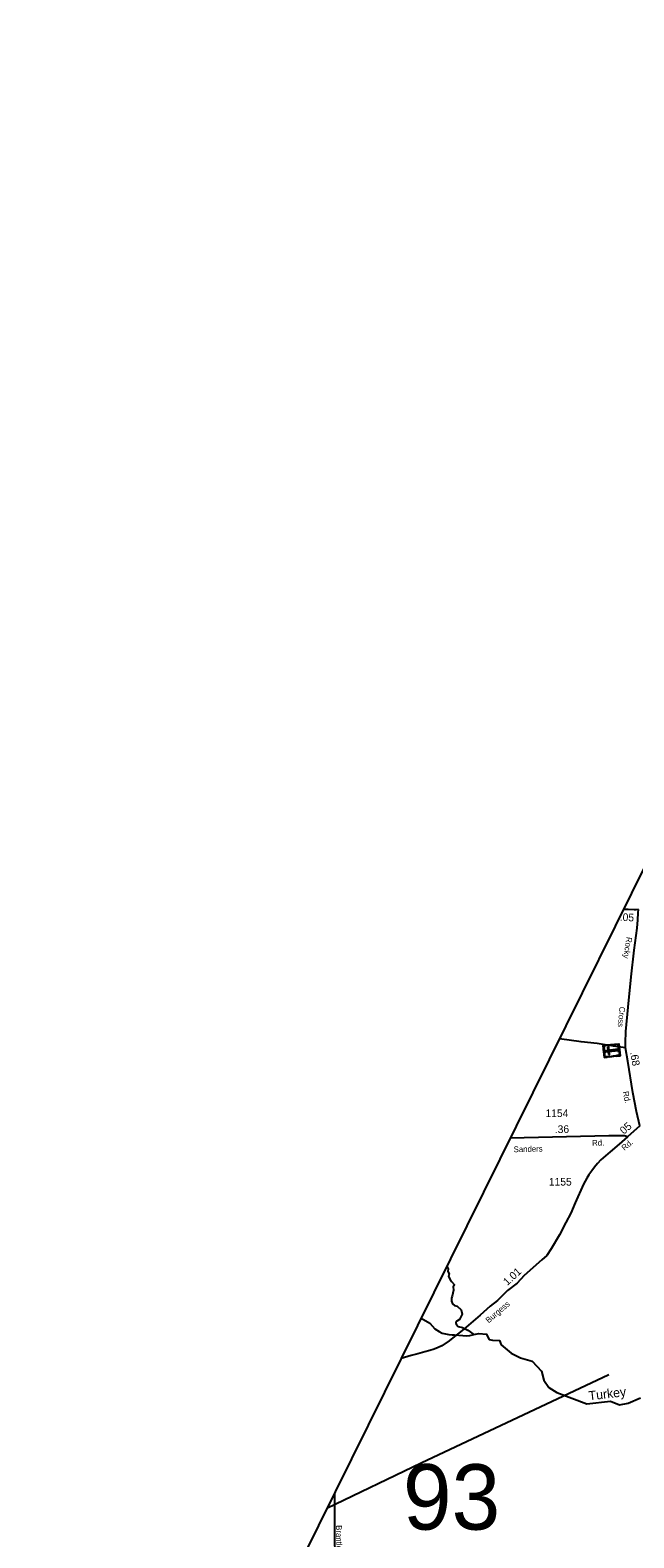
# Model space of a CAD drawing. Extents: x 2220236 to 2384410, y 720751 to 894131.
# Drawn here: x 2220576 to 2230421, y 763290 to 787885 of the extents above; entities that cross this region are included whole.
import ezdxf

# ---------------------------------------------------------------- set-up
doc = ezdxf.new("R2010")
doc.units = 0
for name, color, linetype in [('Exist Boundary Political CountyLine', 7, 'Continuous'), ('Exist Cultural Cemetery CELL', 7, 'Continuous'), ('Exist Hydrographic Creek Single Shore', 7, 'Continuous'), ('Exist Hydrographic Creek Single Shore Label', 7, 'Continuous'), ('Exist Road Non-System Type 51', 7, 'Continuous'), ('Exist Road Non-System Type 51 Label', 7, 'Continuous'), ('Exist Road Secondary Mileage Hundredths English Label', 7, 'Continuous'), ('Exist Road Secondary Structure Standard Bridge Number Label', 7, 'Continuous'), ('Exist Road Secondary Type 51 Attributed', 7, 'Continuous'), ('Exist Road Secondary Type 51 Label', 7, 'Continuous'), ('Exist Road Secondary Type 51 Number Label', 7, 'Continuous'), ('Exist Utilities Electrical Transmission Line', 7, 'Continuous')]:
    doc.layers.add(name, color=color, linetype=linetype)

msp = doc.modelspace()

# ---------------------------------------------------------------- linework, layer by layer
at = {"layer": 'Exist Boundary Political CountyLine'}
msp.add_lwpolyline([(2293118, 894131), (2291904, 891776), (2258822, 829665), (2255410, 823324), (2242089, 797599), (2231460, 775981), (2225011, 762953), (2220576, 753519)], dxfattribs=at)
at = {"layer": 'Exist Cultural Cemetery CELL'}
for points in [[(2229944, 771124), (2229921, 771322), (2230174, 771351), (2230197, 771153)], [(2229964, 771327), (2229966, 771316), (2229934, 771312), (2229938, 771272), (2229927, 771271), (2229921, 771322)], [(2230038, 771324), (2229995, 771319), (2229994, 771331), (2230037, 771335)], [(2230104, 771332), (2230061, 771327), (2230059, 771338), (2230102, 771343)], [(2230178, 771318), (2230167, 771317), (2230164, 771339), (2230124, 771334), (2230123, 771345), (2230174, 771351)], [(2229935, 771198), (2229929, 771250), (2229941, 771251), (2229947, 771199)], [(2229987, 771129), (2229985, 771141), (2229953, 771137), (2229949, 771177), (2229938, 771176), (2229944, 771124)], [(2229960, 771236), (2229963, 771218), (2230164, 771240), (2230162, 771259)], [(2230007, 771173), (2230025, 771175), (2230012, 771292), (2229993, 771290)], [(2230060, 771138), (2230017, 771133), (2230016, 771144), (2230059, 771149)], [(2230127, 771145), (2230084, 771140), (2230083, 771152), (2230126, 771157)], [(2230193, 771186), (2230181, 771185), (2230184, 771163), (2230144, 771158), (2230145, 771147), (2230197, 771153)], [(2230179, 771209), (2230169, 771293), (2230181, 771295), (2230190, 771210)]]:
    msp.add_lwpolyline(points, close=True, dxfattribs=at)
at = {"layer": 'Exist Hydrographic Creek Single Shore'}
for points in [[(2227370, 767719), (2227391, 767679), (2227385, 767637), (2227407, 767598), (2227398, 767552), (2227398, 767552), (2227424, 767504), (2227450, 767471), (2227499, 767416), (2227472, 767383), (2227479, 767328), (2227469, 767283), (2227459, 767234), (2227450, 767198), (2227446, 767149), (2227463, 767107), (2227498, 767081), (2227541, 767071), (2227606, 767010), (2227622, 766941), (2227579, 766850), (2227535, 766825), (2227516, 766803), (2227525, 766774), (2227557, 766740), (2227626, 766719), (2227714, 766675), (2227809, 766605)], [(2226952, 766874), (2227094, 766790), (2227178, 766699), (2227247, 766657), (2227295, 766628), (2227347, 766618), (2227403, 766608), (2227458, 766602), (2227497, 766599), (2227633, 766592), (2227692, 766586), (2227744, 766592), (2227809, 766605)], [(2227809, 766605), (2227891, 766621), (2228019, 766614), (2228038, 766566), (2228062, 766526), (2228116, 766514), (2228232, 766508), (2228258, 766440), (2228422, 766300), (2228573, 766225), (2228764, 766172), (2228918, 766009), (2228953, 765861), (2229037, 765744), (2229163, 765663), (2229656, 765475), (2230039, 765520), (2230189, 765461), (2230330, 765488), (2230530, 765572)]]:
    msp.add_lwpolyline(points, dxfattribs=at)
at = {"layer": 'Exist Road Non-System Type 51'}
for points in [[(2230284, 771284), (2230092, 771309), (2229822, 771353), (2229562, 771383), (2229208, 771432)], [(2225537, 764016), (2225541, 763763), (2225546, 762535)]]:
    msp.add_lwpolyline(points, dxfattribs=at)
at = {"layer": 'Exist Road Secondary Type 51 Attributed'}
msp.add_line((2230520, 770009), (2230316, 769832), dxfattribs=at)
for points in [[(2230496, 773541), (2230461, 773532), (2230427, 773532), (2230328, 773538), (2230251, 773540)], [(2230520, 770009), (2230466, 770246), (2230407, 770554), (2230321, 771064), (2230284, 771284), (2230284, 771363), (2230292, 771551), (2230331, 771947), (2230380, 772442), (2230425, 772876), (2230473, 773233), (2230484, 773370), (2230494, 773483), (2230496, 773541)], [(2230316, 769832), (2230180, 769712), (2230034, 769585), (2229881, 769454), (2229826, 769399), (2229778, 769339), (2229737, 769275), (2229687, 769214), (2229654, 769158), (2229600, 769060), (2229463, 768753), (2229394, 768588), (2229310, 768434), (2229209, 768235), (2229075, 768002), (2229004, 767895), (2228921, 767827), (2228632, 767567), (2228520, 767446), (2228362, 767325), (2228195, 767161), (2228079, 767068), (2227915, 766923), (2227647, 766695), (2227470, 766553), (2227412, 766501), (2227289, 766422), (2227229, 766393), (2227164, 766365), (2227094, 766346), (2227014, 766322), (2226898, 766289), (2226788, 766262), (2226624, 766213)], [(2230316, 769832), (2230270, 769846), (2230013, 769850), (2228406, 769812)]]:
    msp.add_lwpolyline(points, dxfattribs=at)
at = {"layer": 'Exist Utilities Electrical Transmission Line'}
msp.add_lwpolyline([(2230014, 765951), (2226954, 764510), (2225415, 763770)], dxfattribs=at)

# ---------------------------------------------------------------- texts
at = {"layer": 'Exist Hydrographic Creek Single Shore Label'}
msp.add_text('Turkey', height=150, rotation=6.6496, dxfattribs=at).set_placement((2229693, 765531))
at = {"layer": 'Exist Road Non-System Type 51 Label'}
msp.add_text('Brantley Rd', height=95, rotation=270.451, dxfattribs=at).set_placement((2225564, 763496))
at = {"layer": 'Exist Road Secondary Mileage Hundredths English Label'}
for s, rotation, p in [('.05', 356.6625, (2230189, 773358)), ('.68', 279.5903, (2230360, 771209)), ('.36', 1.3541, (2229134, 769891)), ('.05', 41.021, (2230224, 769834)), ('1.01', 42.4101, (2228358, 767398))]:
    msp.add_text(s, height=125, rotation=rotation, dxfattribs=at).set_placement(p)
at = {"layer": 'Exist Road Secondary Structure Standard Bridge Number Label'}
msp.add_text('93', height=1066.3, dxfattribs=at).set_placement((2226656, 763424))
at = {"layer": 'Exist Road Secondary Type 51 Label'}
for s, rotation, p in [('Rocky', 261.2458, (2230302, 773097)), ('Cross', 265.1238, (2230187, 771957)), ('Rd.', 281.5399, (2230240, 770565)), ('Sanders', 1.399, (2228462, 769580)), ('Rd.', 1.399, (2229742, 769685)), ('Rd.', 39.553, (2230268, 769601)), ('Burgess', 40.3913, (2228053, 766787))]:
    msp.add_text(s, height=95, rotation=rotation, dxfattribs=at).set_placement(p)
at = {"layer": 'Exist Road Secondary Type 51 Number Label'}
for s, p in [('1154', (2228981, 770154)), ('1155', (2229036, 769036))]:
    msp.add_text(s, height=125, dxfattribs=at).set_placement(p)

doc.saveas('drawing.dxf')
